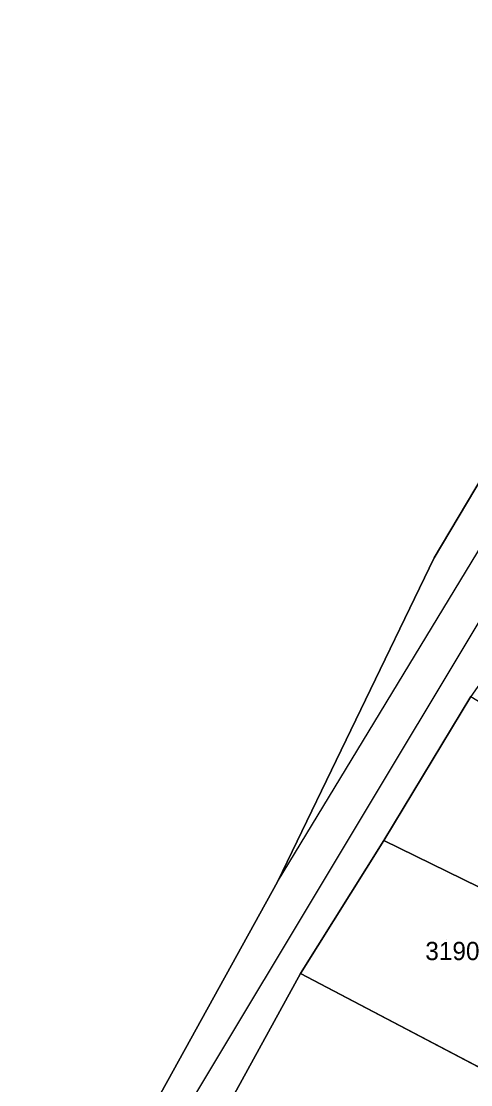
# Model space of a CAD drawing. Extents: x -262715 to -259381, y -1237238 to -1231182.
# Drawn here: x -260335.2 to -260285.9, y -1234726 to -1234609.3 of the extents above; entities that cross this region are included whole.
import ezdxf

# ---------------------------------------------------------------- set-up
doc = ezdxf.new("R2010")
doc.units = 0
for name, color, linetype in [('body_kn', 7, 'Continuous'), ('kladpar_druhypozemkov', 7, 'Continuous'), ('kladpar_hranice', 7, 'Continuous'), ('kladpar_parcelnecisla', 7, 'Continuous'), ('kladpar_plochy', 7, 'Continuous'), ('zappar_hrandruhpozemk', 7, 'Continuous')]:
    doc.layers.add(name, color=color, linetype=linetype)

msp = doc.modelspace()

# ---------------------------------------------------------------- linework, layer by layer
at = {"layer": 'body_kn'}
for p, q in [((-260289.89, -1234668.17), (-260289.89, -1234668.17)), ((-260295.4, -1234699.22), (-260295.4, -1234699.22)), ((-260307.06, -1234703.74), (-260307.06, -1234703.74)), ((-260307.06, -1234703.74), (-260307.06, -1234703.74)), ((-260304.54, -1234713.8), (-260304.54, -1234713.8))]:
    msp.add_line(p, q, dxfattribs=at)
at = {"layer": 'kladpar_druhypozemkov'}
msp.add_line((-260288.54, -1234710.11), (-260288.54, -1234710.11), dxfattribs=at)
at = {"layer": 'kladpar_hranice'}
for points in [[(-260438.18, -1234921.93), (-260405.11, -1234869.26), (-260320.46, -1234727.99), (-260307.06, -1234703.74), (-260289.89, -1234668.17), (-260269.07, -1234633.21), (-260257.25, -1234614.28), (-260247.18, -1234592.56)], [(-260247.18, -1234592.56), (-260257.25, -1234614.28), (-260269.07, -1234633.21), (-260289.89, -1234668.17), (-260307.06, -1234703.74), (-260320.46, -1234727.99), (-260405.11, -1234869.26), (-260438.18, -1234921.93)], [(-260237.19, -1234606.74), (-260245.13, -1234621.3), (-260249.42, -1234624.99), (-260258.36, -1234640.31), (-260267.1, -1234654.35), (-260276.09, -1234669.55), (-260285.84, -1234683.41), (-260295.4, -1234699.22), (-260304.54, -1234713.8), (-260312.58, -1234728.47), (-260322.65, -1234746.46), (-260325.65, -1234747.88), (-260326.96, -1234750.75), (-260333.72, -1234763.65), (-260340.27, -1234776.87), (-260350.61, -1234793.77), (-260358.88, -1234807.81), (-260364.39, -1234816.99), (-260371.69, -1234829.65), (-260381.66, -1234846.55), (-260388.32, -1234857.6), (-260403.05, -1234882.27), (-260399.94, -1234883.36), (-260433.36, -1234917.83)], [(-260295.4, -1234699.22), (-260285.84, -1234683.41), (-260264.79, -1234696.35)], [(-260264.79, -1234696.35), (-260272.82, -1234710.24), (-260295.4, -1234699.22)], [(-260304.54, -1234713.8), (-260295.4, -1234699.22), (-260272.82, -1234710.24)], [(-260272.82, -1234710.24), (-260282.13, -1234725.59), (-260304.54, -1234713.8)], [(-260282.13, -1234725.59), (-260290.8, -1234740.57), (-260312.58, -1234728.47), (-260304.54, -1234713.8), (-260282.13, -1234725.59)]]:
    msp.add_lwpolyline(points, dxfattribs=at)
at = {"layer": 'kladpar_plochy'}
for p, q in [((-260295.4, -1234699.22), (-260285.84, -1234683.41)), ((-260304.54, -1234713.8), (-260295.4, -1234699.22)), ((-260272.82, -1234710.24), (-260295.4, -1234699.22)), ((-260295.4, -1234699.22), (-260272.82, -1234710.24)), ((-260282.13, -1234725.59), (-260304.54, -1234713.8))]:
    msp.add_line(p, q, dxfattribs=at)
for points in [[(-260438.18, -1234921.93), (-260405.11, -1234869.26), (-260320.46, -1234727.99), (-260307.06, -1234703.74), (-260289.89, -1234668.17), (-260269.07, -1234633.21), (-260257.25, -1234614.28), (-260247.18, -1234592.56)], [(-260247.18, -1234592.56), (-260257.25, -1234614.28), (-260269.07, -1234633.21), (-260289.89, -1234668.17), (-260307.06, -1234703.74), (-260320.46, -1234727.99), (-260405.11, -1234869.26), (-260438.18, -1234921.93)], [(-260237.19, -1234606.74), (-260245.13, -1234621.3), (-260249.42, -1234624.99), (-260258.36, -1234640.31), (-260267.1, -1234654.35), (-260276.09, -1234669.55), (-260285.84, -1234683.41), (-260295.4, -1234699.22), (-260304.54, -1234713.8), (-260312.58, -1234728.47), (-260322.65, -1234746.46), (-260325.65, -1234747.88), (-260326.96, -1234750.75), (-260333.72, -1234763.65), (-260340.27, -1234776.87), (-260350.61, -1234793.77), (-260358.88, -1234807.81), (-260364.39, -1234816.99), (-260371.69, -1234829.65), (-260381.66, -1234846.55), (-260388.32, -1234857.6), (-260403.05, -1234882.27), (-260399.94, -1234883.36), (-260433.36, -1234917.83)]]:
    msp.add_lwpolyline(points, dxfattribs=at)
msp.add_lwpolyline([(-260282.13, -1234725.59), (-260290.8, -1234740.57), (-260312.58, -1234728.47), (-260304.54, -1234713.8)], close=True, dxfattribs=at)
at = {"layer": 'zappar_hrandruhpozemk'}
for p, q in [((-260307.06, -1234703.74), (-260254.26, -1234616.64)), ((-260254.59, -1234624.53), (-260326.68, -1234744.66))]:
    msp.add_line(p, q, dxfattribs=at)

# ---------------------------------------------------------------- texts
at = {"layer": 'kladpar_parcelnecisla'}
msp.add_text('3190', height=2, dxfattribs=at).set_placement((-260290.85, -1234712.33))

doc.saveas('drawing.dxf')
